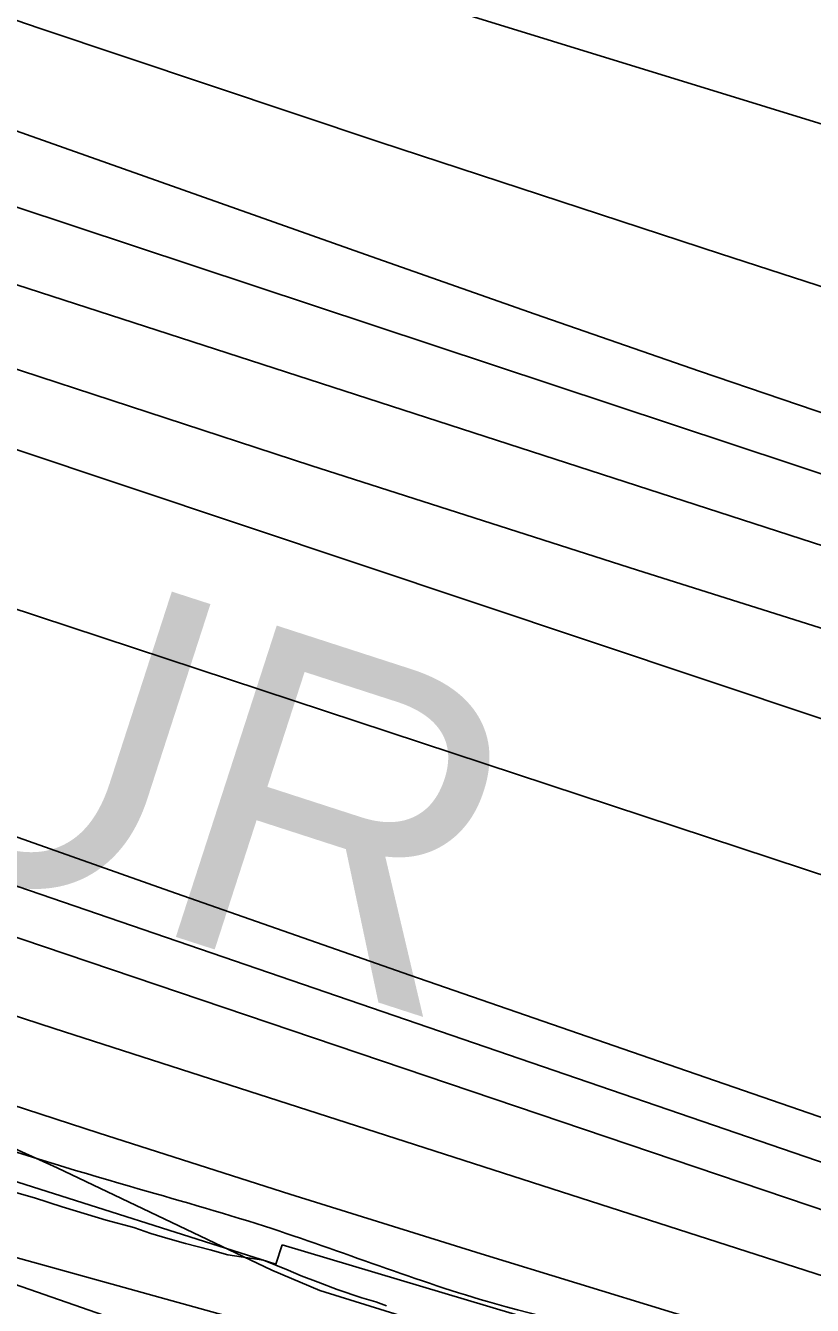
# Model space of a CAD drawing. Extents: x 3807117 to 3845308, y 337856 to 363736.
# Drawn here: x 3814123.5 to 3814363.8, y 352055.3 to 352446.3 of the extents above; entities that cross this region are included whole.
import ezdxf

# ---------------------------------------------------------------- set-up
doc = ezdxf.new("R2010")
doc.units = 0
for name, color, linetype in [('V-RIVR-EDGE', 7, 'Continuous'), ('V-RRAP-FSHR', 7, 'Continuous'), ('V-RRAP-RVMT', 7, 'Continuous'), ('V-RRAP-RVMT-IDEN', 7, 'Continuous'), ('V-SITE-VEGE', 7, 'Continuous'), ('V-TOPO-DPTH', 7, 'Continuous'), ('V-TOPO-MAJR', 7, 'Continuous'), ('V-TOPO-MINR', 7, 'Continuous'), ('V-TOPO-WATR', 7, 'Continuous'), ('V-WETL-SWMP', 7, 'Continuous')]:
    doc.layers.add(name, color=color, linetype=linetype)

msp = doc.modelspace()

# ---------------------------------------------------------------- linework, layer by layer
at = {"layer": 'V-RIVR-EDGE'}
msp.add_spline([(3811218.45, 353357.75), (3811241.21, 353349.18), (3811277.57, 353336.15), (3811374.55, 353305.99), (3811420.6, 353288.89), (3811465.03, 353269.37), (3811510.27, 353249.04), (3811559.54, 353223.84), (3811619.3, 353188.92), (3811662.89, 353154.04), (3811691.94, 353127.28), (3811709.7, 353115.91), (3811765.42, 353081), (3811802.58, 353062.3), (3811835.68, 353041.2), (3811867.17, 353019.28), (3811896.23, 352996.57), (3811913.17, 352981.16), (3811951.93, 352955.99), (3812009.28, 352925.93), (3812057.74, 352901.54), (3812121.56, 352872.27), (3812173.25, 352846.26), (3812216.06, 352823.51), (3812265.33, 352799.13), (3812306.53, 352778.81), (3812348.53, 352757.68), (3812386.49, 352735.75), (3812421.22, 352720.3), (3812460.8, 352699.98), (3812545.61, 352656.1), (3812602.97, 352631.69), (3812678.12, 352606.44), (3812715.31, 352600.68), (3812744.42, 352597.38), (3812762.2, 352594.1), (3812802.62, 352585.1), (3812822.01, 352580.2), (3812833.34, 352581.79), (3812848.71, 352583.37), (3812863.26, 352580.91), (3812881.04, 352576.82), (3812922.25, 352559.74), (3812963.46, 352545.08), (3812993.35, 352532.06), (3813052.31, 352503.61), (3813083.01, 352490.59), (3813106.46, 352488.92), (3813129.91, 352485.63), (3813159, 352477.47), (3813194.55, 352462.01), (3813230.1, 352446.56), (3813273.7, 352417.34), (3813301.14, 352397.05), (3813318.91, 352388.11), (3813348, 352378.33), (3813381.13, 352364.5), (3813413.43, 352345.82), (3813494.23, 352316.51), (3813551.59, 352290.49), (3813617.85, 352267.68), (3813655.02, 352255.45), (3813691.38, 352240), (3813714.01, 352235.9), (3813744.71, 352223.69), (3813776.23, 352213.91), (3813798.06, 352213.86), (3813836.05, 352202.44), (3813875.64, 352186.97), (3813962.9, 352155.22), (3814023.51, 352136.47), (3814102.7, 352107.97), (3814155.23, 352091.66), (3814196.44, 352079.43), (3814266.74, 352055.8), (3814323.32, 352041.91), (3814445.34, 352003.6), (3814506.76, 351985.66), (3814578.69, 351964.45), (3814657.89, 351940.8), (3814702.34, 351927.75), (3814721.75, 351929.32), (3814754.09, 351926.01), (3814770.26, 351923.54), (3814789.65, 351914.6), (3814876.12, 351887.69), (3814949.66, 351867.29), (3815006.24, 351854.21), (3815041.8, 351845.23), (3815100, 351831.34), (3815142.83, 351819.1), (3815167.09, 351818.23), (3815176.79, 351814.97), (3815198.62, 351812.49), (3815248.71, 351793.77), (3815354.59, 351764.39), (3815405.5, 351749.71), (3815426.52, 351748.04), (3815454.83, 351747.16), (3815474.24, 351747.11), (3815497.68, 351743.82), (3815524.35, 351737.28), (3815541.33, 351734.81), (3815565.58, 351730.71), (3815596.3, 351724.97), (3815642.38, 351716.77), (3815669.07, 351715.9), (3815682.81, 351715.05), (3815696.55, 351711.79), (3815717.56, 351705.26), (3815765.26, 351698.68), (3815820.23, 351687.22), (3815860.65, 351679.03), (3815887.32, 351674.92), (3815924.51, 351666.74), (3815943.91, 351662.65), (3815983.51, 351652.04), (3816003.72, 351648.75), (3816038.48, 351643.81), (3816063.54, 351639.71), (3816105.59, 351635.56), (3816135.51, 351634.68), (3816171.09, 351635.4), (3816210.74, 351640.96), (3816241.48, 351644.93), (3816273.83, 351645.66), (3816303.76, 351648.01), (3816321.54, 351645.54), (3816344.17, 351637.4), (3816355.48, 351632.52), (3816384.58, 351625.98), (3816408.82, 351617.83), (3816424.99, 351614.55), (3816446.8, 351606.41), (3816479.12, 351591.77), (3816506.58, 351580.38), (3816543.75, 351564.12), (3816581.72, 351547.85), (3816605.95, 351537.28), (3816640.72, 351532.34), (3816698.92, 351520.06), (3816723.15, 351510.3), (3816746.6, 351507), (3816761.16, 351507.78), (3816778.13, 351503.69), (3816798.34, 351497.98), (3816825, 351487.4), (3816855.71, 351479.24), (3816886.43, 351474.31), (3816925.24, 351471.79), (3816966.49, 351474.11), (3816998.04, 351476.46), (3817026.34, 351475.58), (3817070.01, 351472.24), (3817092.65, 351470.56), (3817117.7, 351461.61), (3817150.84, 351455.86), (3817209.06, 351450.87), (3817268.89, 351445.87), (3817306.88, 351436.88), (3817355.39, 351431.9), (3817427.34, 351420.4), (3817484.73, 351407.32), (3817542.94, 351399.09), (3817623.81, 351395.66), (3817702.24, 351390.61), (3817745.91, 351388.88), (3817785.52, 351383.93), (3817817.87, 351380.62), (3817858.28, 351372.43), (3817897.08, 351363.44), (3817925.37, 351356.9), (3817962.56, 351352.76), (3818012.7, 351351.83), (3818077.4, 351352.48), (3818152.61, 351350.68), (3818194.66, 351347.34), (3818239.12, 351341.57), (3818286.01, 351331.75), (3818338.55, 351321.1), (3818397.56, 351310.44), (3818454.15, 351303.02), (3818509.14, 351298.84), (3818571.39, 351293.03), (3818663.57, 351285.52), (3818727.45, 351279.7), (3818795.36, 351269.83), (3818876.2, 351255.07), (3818923.09, 351250.1), (3818977.26, 351245.12), (3819054.89, 351238.46), (3819127.66, 351231.81), (3819212.56, 351225.94), (3819281.3, 351224.96), (3819351.66, 351224.78), (3819419.6, 351227.04), (3819476.21, 351226.9), (3819520.69, 351227.6), (3819546.57, 351227.54), (3819582.95, 351220.98), (3819614.49, 351220.09), (3819672.7, 351214.28), (3819726.07, 351210.92), (3819778.63, 351205.13), (3819810.96, 351200.19), (3819871.59, 351188.72), (3819899.88, 351182.99), (3819915.25, 351182.95), (3819932.24, 351185.34), (3819953.26, 351184.48), (3819983.18, 351182.78), (3820021.98, 351174.6), (3820084.22, 351159.89), (3820145.64, 351141.14), (3820186.04, 351126.48), (3820236.16, 351120.69), (3820274.96, 351112.51), (3820329.94, 351105.91), (3820344.5, 351105.87), (3820380.09, 351107.4), (3820408.4, 351109.75), (3820453.68, 351108.03), (3820490.07, 351107.13), (3820518.37, 351101.4), (3820553.93, 351094.03), (3820601.63, 351086.63), (3820680.85, 351071.88), (3820732.56, 351053.96), (3820765.7, 351044.98), (3820836.03, 351032.68), (3820886.95, 351021.23), (3820941.92, 351009.77), (3820979.1, 351001.59), (3821029.21, 350986.91), (3821084.97, 350968.98), (3821149.62, 350949.41), (3821214.28, 350937.12), (3821274.11, 350927.27), (3821338.79, 350922.25), (3821390.55, 350921.32), (3821439.88, 350920.39), (3821482.74, 350919.47), (3821516.7, 350916.96), (3821545.82, 350918.51), (3821604.05, 350917.55), (3821659.04, 350916.61), (3821685.74, 350923.01), (3821735.92, 350937.45), (3821757.76, 350939.82), (3821803.07, 350944.56), (3821833.79, 350942.06), (3821854.81, 350937.96), (3821867.75, 350937.93), (3821881.5, 350939.51), (3821902.56, 350953.21), (3821911.47, 350959.66), (3821920.37, 350959.63), (3821942.2, 350958.77), (3821963.22, 350953.06), (3821985.85, 350947.34), (3822015.76, 350942.41), (3822040.81, 350932.65), (3822068.26, 350916.41), (3822083.59, 350901.81), (3822094.07, 350887.23), (3822105.37, 350879.92), (3822121.54, 350876.65), (3822152.25, 350869.29), (3822191.87, 350864.34), (3822226.65, 350865.06), (3822267.91, 350870.62), (3822284.9, 350872.2), (3822305.11, 350872.15), (3822333.42, 350872.08), (3822351.22, 350873.65), (3822361.73, 350874.43), (3822394.89, 350872.73), (3822423.99, 350870.24), (3822458.75, 350862.87), (3822510.5, 350859.51), (3822540.43, 350859.43), (3822561.46, 350863.43), (3822581.69, 350865.8), (3822615.65, 350864.1), (3822672.24, 350856.68), (3822705.39, 350852.56), (3822756.32, 350841.92), (3822787.04, 350836.99), (3822823.41, 350830.43), (3822867.88, 350823.85), (3822902.63, 350816.48), (3822945.47, 350806.67), (3823006.09, 350790.35), (3823079.61, 350760.24), (3823137.78, 350735.03), (3823194.35, 350718.71), (3823245.28, 350709.69), (3823306.73, 350704.69), (3823364.14, 350701.31), (3823417.51, 350697.14), (3823449.05, 350697.06), (3823481.4, 350698.6), (3823550.15, 350699.23), (3823581.69, 350699.16), (3823629.38, 350688.52), (3823668.18, 350681.15), (3823696.46, 350671.37), (3823753.82, 350646.97), (3823806.35, 350633.09), (3823863.74, 350620.82), (3823898.51, 350618.31), (3823940.57, 350621.44), (3823978.59, 350625.39), (3824066.78, 350638.92), (3824121.78, 350640.4), (3824177.57, 350635.41), (3824220.42, 350630.45), (3824285.1, 350621.4), (3824327.13, 350611.59), (3824362.69, 350600.98), (3824409.58, 350596.02), (3824448.41, 350601.58), (3824481.61, 350617.67), (3824498.6, 350618.44), (3824513.97, 350620.02), (3824547.95, 350627.22), (3824585.99, 350640.06), (3824629.7, 350655.32), (3824703.39, 350691.53), (3824726.06, 350701.99), (3824746.29, 350707.6), (3824770.56, 350709.16), (3824813.42, 350707.43), (3824846.57, 350707.35), (3824892.68, 350710.47), (3824932.31, 350711.99), (3824992.98, 350715.08), (3825053.63, 350716.54), (3825077.08, 350714.06), (3825118.32, 350711.53), (3825167.65, 350711.41), (3825224.26, 350710.46), (3825268.73, 350706.31), (3825291.38, 350707.06), (3825331.81, 350704.53), (3825397.32, 350703.56), (3825606.74, 350688.49), (3825681.95, 350684.26), (3825718.33, 350679.32), (3825771.68, 350669.48), (3825829.88, 350657.2), (3825876.75, 350644.96), (3825933.34, 350632.69), (3825980.21, 350620.44), (3826027.91, 350613.04), (3826057.82, 350606.5), (3826078.82, 350597.55), (3826099.83, 350588.6), (3826132.93, 350567.49), (3826149.09, 350560.98), (3826170.12, 350560.12), (3826181.44, 350560.09), (3826191.95, 350556.83), (3826200.81, 350545.49), (3826210.51, 350541.42), (3826228.29, 350537.33), (3826238.8, 350537.31), (3826261.48, 350551.81), (3826283.34, 350561.46), (3826294.67, 350563.86), (3826328.63, 350561.35), (3826366.62, 350551.55), (3826404.6, 350537.71), (3826436.92, 350525.5), (3826469.23, 350512.48), (3826521.76, 350496.17), (3826575.93, 350488.76), (3826625.23, 350476.51), (3826668.07, 350467.5), (3826700.4, 350458.53), (3826735.16, 350452.78), (3826769.1, 350442.18), (3826814.37, 350433.98), (3826839.42, 350426.64), (3826868.52, 350417.67), (3826885.48, 350408.74), (3826910.53, 350400.59), (3826925.89, 350397.31), (3826948.52, 350392.41), (3827078.61, 350343.56), (3827134.36, 350324.82), (3827208.69, 350294.71), (3827274.15, 350272.72), (3827333.13, 350249.93), (3827396.95, 350224.7), (3827454.31, 350200.29), (3827493.09, 350180.79), (3827513.27, 350168.61), (3827518.92, 350160.5), (3827515.66, 350154.04), (3827502.68, 350137.09), (3827493.76, 350126.6), (3827492.93, 350118.51), (3827495.33, 350108.8), (3827498.56, 350105.56), (3827504.22, 350105.55), (3827524.51, 350132.99), (3827532.62, 350141.06), (3827540.71, 350143.47), (3827549.6, 350141.02), (3827564.13, 350130.47), (3827579.48, 350125.58), (3827606.96, 350115), (3827631.19, 350105.23), (3827659.45, 350084.14), (3827689.32, 350065.46), (3827728.09, 350044.34), (3827778.17, 350019.14)], degree=3, dxfattribs=at)
at = {"layer": 'V-RRAP-FSHR'}
msp.add_lwpolyline([(3811218.81, 353333.2), (3811498.96, 353213.98), (3811980.49, 352912.94), (3812524.74, 352635.54), (3813190.25, 352406.85), (3813826.75, 352151.21), (3814955.49, 351838.72), (3815566.52, 351707.3), (3816314.38, 351579.77), (3817323.6, 351404.18), (3818699.23, 351247.18), (3819584.12, 351165.55)], dxfattribs=at)
at = {"layer": 'V-RRAP-RVMT'}
for p, q in [((3814047.55, 352116.23), (3814199.9, 352067.82)), ((3814199.9, 352067.82), (3814201.86, 352073.8)), ((3814201.86, 352073.8), (3814343.74, 352031.45))]:
    msp.add_line(p, q, dxfattribs=at)
at = {"layer": 'V-SITE-VEGE'}
for p, q in [((3814105.57, 352109.66), (3814133.11, 352097.33)), ((3814133.11, 352097.33), (3814198.72, 352065.97)), ((3814198.72, 352065.97), (3814213.38, 352059.78)), ((3814213.38, 352059.78), (3814251.58, 352047.85))]:
    msp.add_line(p, q, dxfattribs=at)
at = {"layer": 'V-TOPO-DPTH'}
for points in [[(3814364.82, 352039.86), (3814321.09, 352053.09), (3814262.59, 352071.02), (3814204.17, 352089.24), (3814145.9, 352107.89), (3814087.71, 352126.83), (3813433.62, 352342.4), (3813404.41, 352352.18), (3813375.26, 352362.13), (3813346.2, 352372.34), (3813317.2, 352382.74), (3813229.03, 352414.79), (3813156.29, 352442.09), (3813083.96, 352470.39), (3813012.23, 352500.19), (3812940.9, 352530.99), (3812510.26, 352722.27), (3812493.93, 352729.75), (3812477.73, 352737.47), (3812461.7, 352745.56), (3812445.79, 352753.9), (3811696.65, 353157.37)], [(3811899.12, 353154.54), (3812518.32, 352851.24), (3812525.18, 352847.96), (3812532.08, 352844.76), (3812539.04, 352841.69), (3812546.03, 352838.71), (3812621.48, 352807.35), (3812666.48, 352789.44), (3813343.73, 352577.49), (3813390.31, 352561.54), (3813421.97, 352550.73), (3813453.65, 352539.97), (3813485.35, 352529.28), (3813517.07, 352518.63), (3814366.66, 352234.43)], [(3811899.12, 353154.54), (3812518.32, 352851.24), (3812525.18, 352847.96), (3812532.08, 352844.76), (3812539.04, 352841.69), (3812546.03, 352838.71), (3812621.48, 352807.35), (3812666.48, 352789.44), (3813343.73, 352577.49), (3813390.31, 352561.54), (3813421.97, 352550.73), (3813453.65, 352539.97), (3813485.35, 352529.28), (3813517.07, 352518.63), (3814366.66, 352234.43)], [(3812226.01, 352965.37), (3812487.12, 352840.52), (3812504.43, 352832.45), (3812521.84, 352824.61), (3812539.41, 352817.12), (3812557.07, 352809.86), (3812714.18, 352747.07), (3812810.79, 352709.46), (3812907.84, 352673.03), (3813005.52, 352638.34), (3813103.63, 352604.82), (3813353.89, 352521.82), (3813393.92, 352508.54), (3813433.95, 352495.23), (3813473.97, 352481.9), (3813513.99, 352468.56), (3813544.83, 352458.27), (3813600.28, 352439.8), (3813655.73, 352421.37), (3813711.21, 352403), (3813766.7, 352384.66), (3814448.78, 352159.74)], [(3814448.78, 352159.74), (3813766.7, 352384.66), (3813711.21, 352403), (3813655.73, 352421.37), (3813600.28, 352439.8), (3813544.83, 352458.27), (3813513.99, 352468.56), (3813473.97, 352481.9), (3813433.95, 352495.23), (3813393.92, 352508.54), (3813353.89, 352521.82), (3813103.63, 352604.82), (3813005.52, 352638.34), (3812907.84, 352673.03), (3812810.79, 352709.46), (3812714.18, 352747.07), (3812557.07, 352809.86), (3812539.41, 352817.12), (3812521.84, 352824.61), (3812504.43, 352832.45), (3812487.12, 352840.52), (3812226.01, 352965.37)], [(3812394.96, 352850.64), (3812446.87, 352826.37), (3812477.69, 352812.33), (3812508.67, 352798.7), (3812539.92, 352785.66), (3812571.33, 352773.02), (3813008, 352602.23), (3813075.43, 352576.17), (3813143, 352550.49), (3813210.78, 352525.37), (3813278.71, 352500.62), (3813355.23, 352473.1), (3813385, 352462.39), (3813414.76, 352451.69), (3813444.53, 352440.99), (3813474.3, 352430.3), (3814021.26, 352233.84), (3814094.36, 352207.74), (3814167.53, 352181.83), (3814240.8, 352156.2), (3814314.14, 352130.75), (3814451.25, 352083.48)], [(3814451.25, 352083.48), (3814314.14, 352130.75), (3814240.8, 352156.2), (3814167.53, 352181.83), (3814094.36, 352207.74), (3814021.26, 352233.84), (3813474.3, 352430.3), (3813444.53, 352440.99), (3813414.76, 352451.69), (3813385, 352462.39), (3813355.23, 352473.1), (3813278.71, 352500.62), (3813210.78, 352525.37), (3813143, 352550.49), (3813075.43, 352576.17), (3813008, 352602.23), (3812571.33, 352773.02), (3812539.92, 352785.66), (3812508.67, 352798.7), (3812477.69, 352812.33), (3812446.87, 352826.37), (3812394.96, 352850.64)], [(3814417.55, 352067.22), (3813538.29, 352364.72), (3813514.87, 352372.73), (3813491.49, 352380.84), (3813468.16, 352389.11), (3813444.86, 352397.48), (3813402.12, 352413), (3813400.22, 352413.7), (3813398.33, 352414.4), (3813396.44, 352415.11), (3813394.56, 352415.83), (3812573.78, 352731.47), (3812560.03, 352736.87), (3812546.34, 352742.41), (3812532.74, 352748.15), (3812519.19, 352754.03), (3812495.17, 352764.67), (3812493.68, 352765.35), (3812492.2, 352766.04), (3812490.74, 352766.76), (3812489.28, 352767.5), (3812433.09, 352796.61)], [(3812433.09, 352796.61), (3812489.28, 352767.5), (3812490.74, 352766.76), (3812492.2, 352766.04), (3812493.68, 352765.35), (3812495.17, 352764.67), (3812519.19, 352754.03), (3812532.74, 352748.15), (3812546.34, 352742.41), (3812560.03, 352736.87), (3812573.78, 352731.47), (3813394.56, 352415.83), (3813396.44, 352415.11), (3813398.33, 352414.4), (3813400.22, 352413.7), (3813402.12, 352413), (3813444.86, 352397.48), (3813468.16, 352389.11), (3813491.49, 352380.84), (3813514.87, 352372.73), (3813538.29, 352364.72), (3814417.55, 352067.22)]]:
    msp.add_lwpolyline(points, dxfattribs=at)
at = {"layer": 'V-TOPO-MAJR'}
for points in [[(3812433.07, 352922.6), (3812455.56, 352912.24), (3812478.3, 352902.44), (3812501.21, 352893.02), (3812524.36, 352884.21), (3812547.66, 352875.84), (3813433.42, 352581.03), (3813449.93, 352575.01), (3813466.46, 352569.04), (3813483.01, 352563.14), (3813499.58, 352557.29), (3813912.59, 352412.3), (3814011.66, 352378.07), (3814110.94, 352344.48), (3814210.55, 352311.85), (3814310.36, 352279.87), (3814448.48, 352236.36)], [(3812965.37, 352905.54), (3813511, 352688.54), (3813514.46, 352687.19), (3813517.93, 352685.85), (3813521.42, 352684.55), (3813524.91, 352683.28), (3813597.43, 352657.21), (3813637.28, 352643.19), (3813677.25, 352629.55), (3813717.41, 352616.47), (3813757.69, 352603.75), (3814481.21, 352380.96)]]:
    msp.add_lwpolyline(points, dxfattribs=at)
at = {"layer": 'V-TOPO-MINR'}
for points in [[(3812207.33, 353210.02), (3812605.43, 353028.19), (3812613.39, 353024.59), (3812621.37, 353021.01), (3812629.38, 353017.49), (3812637.4, 353014), (3812744.06, 352967.98), (3812805.56, 352941.82), (3812867.22, 352916.08), (3812929.15, 352890.97), (3812991.24, 352866.28), (3813478.9, 352675.27), (3813493.58, 352669.6), (3813508.3, 352664.02), (3813523.08, 352658.59), (3813537.89, 352653.25), (3813921.1, 352517.17), (3814024.4, 352480.98), (3814127.9, 352445.38), (3814231.69, 352410.65), (3814335.68, 352376.51), (3814480.53, 352329.63)], [(3811899.12, 353154.54), (3812518.32, 352851.24), (3812525.18, 352847.96), (3812532.08, 352844.76), (3812539.04, 352841.69), (3812546.03, 352838.71), (3812621.48, 352807.35), (3812666.48, 352789.44), (3813343.73, 352577.49), (3813390.31, 352561.54), (3813421.97, 352550.73), (3813453.65, 352539.97), (3813485.35, 352529.28), (3813517.07, 352518.63), (3814366.66, 352234.43)], [(3812419.19, 353087.54), (3812575.02, 353017.38), (3812593.17, 353009.27), (3812611.35, 353001.23), (3812629.57, 352993.28), (3812647.82, 352985.41), (3812975.4, 352845.16), (3813061.53, 352808.77), (3813147.89, 352772.93), (3813234.59, 352737.93), (3813321.52, 352703.48), (3813437.5, 352658.15), (3813466.66, 352646.92), (3813495.89, 352635.88), (3813525.22, 352625.12), (3813554.63, 352614.54), (3814228.99, 352375.76), (3814279.14, 352358.16), (3814329.35, 352340.74), (3814379.65, 352323.58)], [(3812432.72, 353054.16), (3812488.56, 353029.21), (3812541.88, 353005.47), (3812571.13, 352992.53), (3812600.43, 352979.68), (3812629.78, 352966.97), (3812659.17, 352954.34), (3813432.84, 352624.14), (3813440.98, 352620.7), (3813449.14, 352617.31), (3813457.32, 352613.99), (3813465.53, 352610.7), (3813473.76, 352607.51), (3813482.03, 352604.38), (3813490.33, 352601.34), (3813498.65, 352598.38), (3813524.09, 352589.49), (3813545.17, 352582.18), (3813566.28, 352574.94), (3813587.42, 352567.8), (3813608.58, 352560.73), (3814503.81, 352263.86)], [(3812226.01, 352965.37), (3812487.12, 352840.52), (3812504.43, 352832.45), (3812521.84, 352824.61), (3812539.41, 352817.12), (3812557.07, 352809.86), (3812714.18, 352747.07), (3812810.79, 352709.46), (3812907.84, 352673.03), (3813005.52, 352638.34), (3813103.63, 352604.82), (3813353.89, 352521.82), (3813393.92, 352508.54), (3813433.95, 352495.23), (3813473.97, 352481.9), (3813513.99, 352468.56), (3813544.83, 352458.27), (3813600.28, 352439.8), (3813655.73, 352421.37), (3813711.21, 352403), (3813766.7, 352384.66), (3814448.78, 352159.74)], [(3812109.08, 352950.56), (3812467.49, 352760.61), (3812476.19, 352756.11), (3812484.95, 352751.74), (3812493.81, 352747.55), (3812502.72, 352743.48), (3812648.37, 352678.88), (3812730.46, 352643.35), (3812812.96, 352608.83), (3812896.07, 352575.81), (3812979.58, 352543.78), (3813360.8, 352401.55), (3813374.51, 352396.49), (3813388.23, 352391.5), (3813401.99, 352386.61), (3813415.78, 352381.78), (3813635.58, 352305.71), (3813759.41, 352263.3), (3813883.43, 352221.43), (3814007.72, 352180.36), (3814132.18, 352139.84), (3814394.33, 352055.42)], [(3812050.16, 352873.84), (3812321.59, 352752.02), (3812343.83, 352742.11), (3812366.1, 352732.26), (3812388.42, 352722.51), (3812410.76, 352712.84), (3812433.16, 352703.28), (3812455.6, 352693.82), (3812478.1, 352684.5), (3812500.63, 352675.27), (3813359.63, 352326.56), (3814471.6, 351939.27), (3815406.62, 351733.64)], [(3812394.96, 352850.64), (3812446.87, 352826.37), (3812477.69, 352812.33), (3812508.67, 352798.7), (3812539.92, 352785.66), (3812571.33, 352773.02), (3813008, 352602.23), (3813075.43, 352576.17), (3813143, 352550.49), (3813210.78, 352525.37), (3813278.71, 352500.62), (3813355.23, 352473.1), (3813385, 352462.39), (3813414.76, 352451.69), (3813444.53, 352440.99), (3813474.3, 352430.3), (3814021.26, 352233.84), (3814094.36, 352207.74), (3814167.53, 352181.83), (3814240.8, 352156.2), (3814314.14, 352130.75), (3814451.25, 352083.48)], [(3812423.78, 352817.93), (3812449.28, 352805.95), (3812474.97, 352794.37), (3812500.79, 352783.11), (3812526.82, 352772.34), (3812552.99, 352761.9), (3813215.36, 352504.63), (3813247.11, 352492.39), (3813278.9, 352480.27), (3813310.76, 352468.33), (3813342.66, 352456.5), (3813374.62, 352444.8), (3813406.59, 352433.17), (3813438.6, 352421.64), (3813470.64, 352410.17), (3813584, 352369.79), (3813672.78, 352338.33), (3813761.65, 352307.09), (3813850.62, 352276.16), (3813939.66, 352245.44), (3814434.81, 352075.6)], [(3812433.09, 352796.61), (3812489.28, 352767.5), (3812490.74, 352766.76), (3812492.2, 352766.04), (3812493.68, 352765.35), (3812495.17, 352764.67), (3812519.19, 352754.03), (3812532.74, 352748.15), (3812546.34, 352742.41), (3812560.03, 352736.87), (3812573.78, 352731.47), (3813394.56, 352415.83), (3813396.44, 352415.11), (3813398.33, 352414.4), (3813400.22, 352413.7), (3813402.12, 352413), (3813444.86, 352397.48), (3813468.16, 352389.11), (3813491.49, 352380.84), (3813514.87, 352372.73), (3813538.29, 352364.72), (3814417.55, 352067.22)], [(3812975.19, 352793.11), (3813461.55, 352593.42), (3813468.2, 352590.74), (3813474.87, 352588.12), (3813481.57, 352585.58), (3813488.29, 352583.11), (3813632.29, 352531.15), (3813711.17, 352503.13), (3813790.22, 352475.63), (3813869.55, 352448.91), (3813949.05, 352422.72), (3814478.23, 352251.28)]]:
    msp.add_lwpolyline(points, dxfattribs=at)
at = {"layer": 'V-TOPO-WATR'}
msp.add_lwpolyline([(3811696.65, 353157.37), (3812445.79, 352753.9), (3812461.7, 352745.56), (3812477.73, 352737.47), (3812493.93, 352729.75), (3812510.26, 352722.27), (3812940.9, 352530.99), (3813012.23, 352500.19), (3813083.96, 352470.39), (3813156.29, 352442.09), (3813229.03, 352414.79), (3813317.2, 352382.74), (3813346.2, 352372.34), (3813375.26, 352362.13), (3813404.41, 352352.18), (3813433.62, 352342.4), (3814087.71, 352126.83), (3814145.9, 352107.89), (3814204.17, 352089.24), (3814262.59, 352071.02), (3814321.09, 352053.09), (3814364.82, 352039.86)], dxfattribs=at)
at = {"layer": 'V-WETL-SWMP'}
for p, q in [((3814120.75, 352089.61), (3814126.17, 352088.09)), ((3814126.17, 352088.09), (3814134.64, 352085.33)), ((3814134.64, 352085.33), (3814142.41, 352083.06)), ((3814142.41, 352083.06), (3814148.06, 352081.29)), ((3814148.06, 352081.29), (3814156.54, 352079.01)), ((3814156.54, 352079.01), (3814161.71, 352077.25)), ((3814161.71, 352077.25), (3814166.89, 352075.74)), ((3814166.89, 352075.74), (3814172.31, 352074.21)), ((3814172.31, 352074.21), (3814179.84, 352072.18)), ((3814179.84, 352072.18), (3814185.26, 352070.66)), ((3814185.26, 352070.66), (3814196.12, 352069.04)), ((3814196.12, 352069.04), (3814203.64, 352066.06)), ((3814203.64, 352066.06), (3814207.63, 352064.33)), ((3814207.63, 352064.33), (3814212.8, 352062.34)), ((3814212.8, 352062.34), (3814218.67, 352060.1)), ((3814218.67, 352060.1), (3814226.2, 352057.59)), ((3814226.2, 352057.59), (3814230.44, 352056.33)), ((3814230.44, 352056.33), (3814233.73, 352055.08))]:
    msp.add_line(p, q, dxfattribs=at)

# ---------------------------------------------------------------- texts
at = {"layer": 'V-RRAP-RVMT-IDEN'}
msp.add_text('SULPHUR', height=100, rotation=342.0539, dxfattribs=at).set_placement((3813642.85, 352338.37))

doc.saveas('drawing.dxf')
